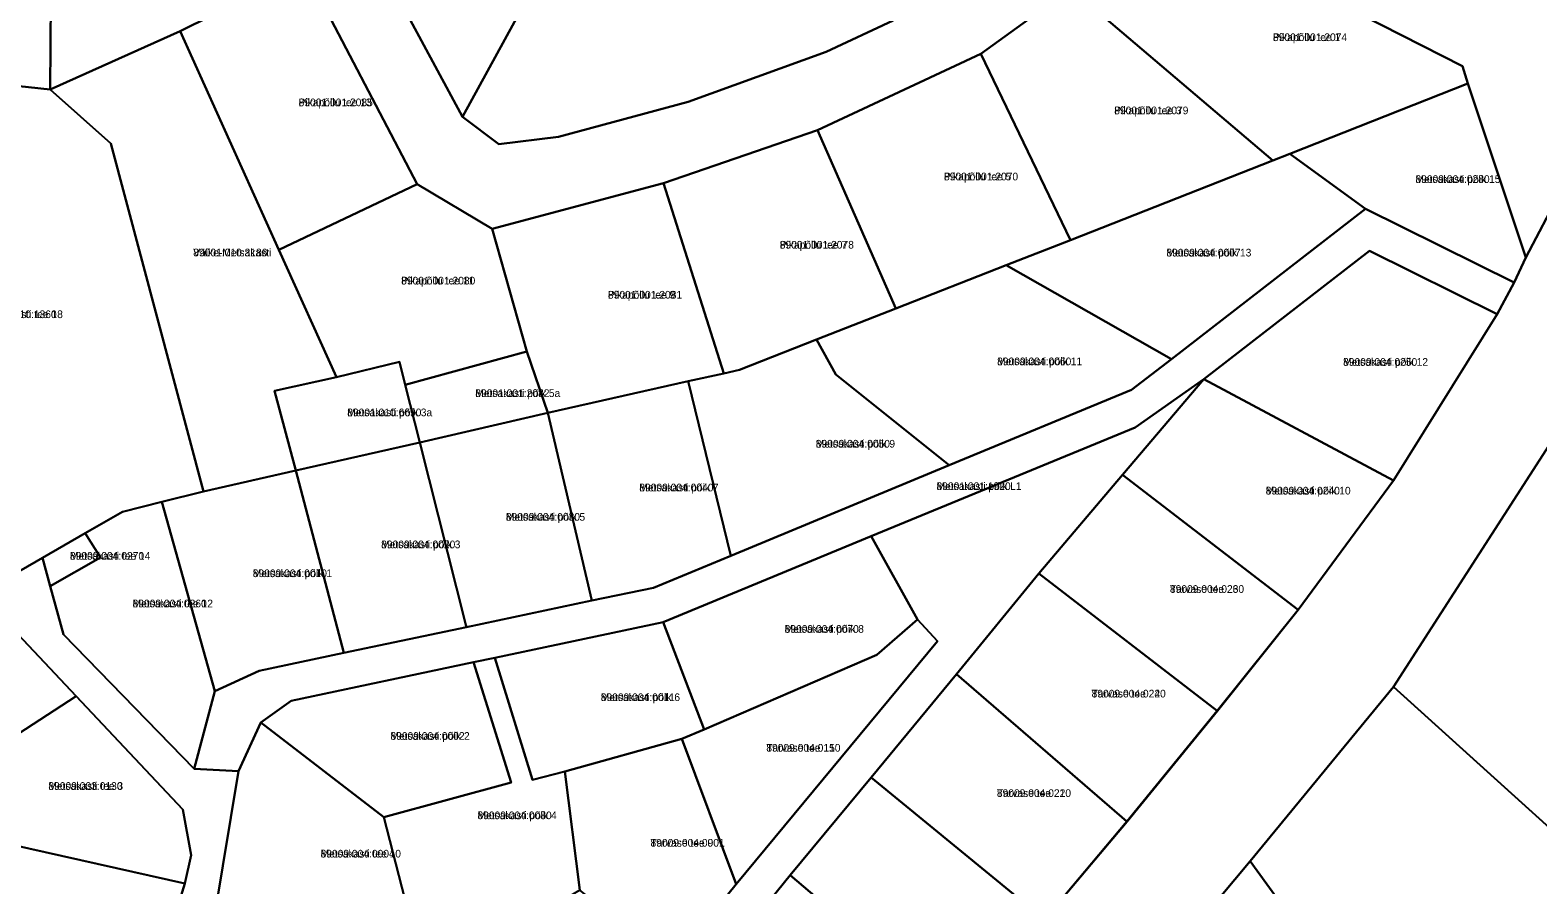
# Model space of a CAD drawing. Extents: x 526849 to 562296, y 6591741 to 6618546.
# Drawn here: x 550381.5 to 550676.2, y 6595461.1 to 6595628.1 of the extents above; entities that cross this region are included whole.
import ezdxf

# ---------------------------------------------------------------- set-up
doc = ezdxf.new("R2010")
doc.units = 0
for name, color, linetype in [('L_AADRESS', 7, 'Continuous'), ('PIIR', 7, 'Continuous'), ('TUNNUS', 7, 'Continuous')]:
    doc.layers.add(name, color=color, linetype=linetype)

msp = doc.modelspace()

# ---------------------------------------------------------------- linework, layer by layer
at = {"layer": 'PIIR'}
for points in [[(550582.2, 6595661.45), (550537.89, 6595684), (550507.97, 6595699.21), (550496.9, 6595705.2), (550460.37, 6595724.9), (550436.69, 6595737.67), (550409.06, 6595752.6), (550409.35, 6595753.6), (550413.67, 6595764.92), (550415.43, 6595769.61), (550516.32, 6595715.17), (550607.55, 6595668.74), (550640.12, 6595659.8), (550649.44, 6595657.18), (550663.87, 6595650.88), (550700.69, 6595634.86), (550673.86, 6595583.71), (550662.55, 6595617.73), (550661.47, 6595621.08), (550605.98, 6595649.35)], [(550328.92, 6595590.04), (550295.74, 6595641.83), (550293.08, 6595647.23), (550310.52, 6595655.53), (550321.72, 6595660.87), (550369.3, 6595684.04), (550386.03, 6595692.19), (550385.75, 6595662.88), (550385.67, 6595651.51), (550385.37, 6595616.55), (550345.99, 6595620.77)], [(550492.34, 6595659.32), (550466, 6595611.19), (550448.19, 6595644.22), (550436.19, 6595669.55), (550438.84, 6595686.61), (550476.92, 6595667.17)], [(550421.5, 6595667.7), (550435.16, 6595640.08), (550410.79, 6595627.95), (550385.37, 6595616.55), (550385.67, 6595651.51), (550385.75, 6595662.88)], [(550518.12, 6595646.2), (550550.19, 6595630.04), (550537.12, 6595623.89), (550510.09, 6595614.14), (550484.74, 6595607.3), (550473.12, 6595605.85), (550466, 6595611.19), (550492.34, 6595659.32)], [(550596.28, 6595649.06), (550605.98, 6595649.35), (550661.47, 6595621.08), (550662.55, 6595617.73), (550627.7, 6595603.99), (550624.43, 6595602.64), (550584.94, 6595636.3)], [(550435.16, 6595640.08), (550457.14, 6595598.06), (550430.08, 6595585.22), (550410.79, 6595627.95)], [(550567.31, 6595623.48), (550584.94, 6595636.3), (550624.43, 6595602.64), (550584.83, 6595587.09)], [(550397.22, 6595606), (550385.37, 6595616.55), (550410.79, 6595627.95), (550430.08, 6595585.22), (550441.34, 6595560.32), (550429.27, 6595557.63), (550433.4, 6595542.07), (550415.39, 6595537.98)], [(550535.42, 6595608.57), (550567.31, 6595623.48), (550584.83, 6595587.09), (550572.29, 6595582.21), (550550.7, 6595573.76)], [(550334.33, 6595565.33), (550328.92, 6595590.04), (550345.99, 6595620.77), (550385.37, 6595616.55), (550397.22, 6595606), (550415.39, 6595537.98), (550407.19, 6595535.94), (550399.55, 6595534.04), (550392.23, 6595529.83), (550383.92, 6595525.03), (550376.78, 6595520.94)], [(550627.7, 6595603.99), (550662.55, 6595617.73), (550673.86, 6595583.71), (550671.56, 6595578.82), (550642.55, 6595593.2)], [(550505.32, 6595598.25), (550535.42, 6595608.57), (550550.7, 6595573.76), (550535.21, 6595567.7), (550520.17, 6595561.79), (550517.08, 6595561.06)], [(550624.43, 6595602.64), (550627.7, 6595603.99), (550642.55, 6595593.2), (550604.57, 6595563.83), (550572.29, 6595582.21), (550584.83, 6595587.09)], [(550457.14, 6595598.06), (550471.77, 6595589.31), (550478.58, 6595565.37), (550454.77, 6595558.83), (550453.66, 6595563.3), (550441.34, 6595560.32), (550430.08, 6595585.22)], [(550471.77, 6595589.31), (550505.32, 6595598.25), (550517.08, 6595561.06), (550510.13, 6595559.57), (550482.69, 6595553.36), (550478.58, 6595565.37)], [(550561.15, 6595543.1), (550596.76, 6595557.83), (550604.57, 6595563.83), (550642.55, 6595593.2), (550671.56, 6595578.82), (550668.26, 6595572.64), (550643.31, 6595585), (550610.91, 6595559.92), (550597.52, 6595550.49), (550545.9, 6595529.27), (550505.23, 6595512.43), (550472.35, 6595505.5), (550468.13, 6595504.62), (550432.5, 6595497.1), (550426.6, 6595492.83), (550422.2, 6595483.36), (550413.56, 6595483.77), (550417.6, 6595498.97), (550426.28, 6595502.94), (550442.82, 6595506.43), (550466.77, 6595511.49), (550491.3, 6595516.66), (550503.32, 6595519.19), (550518.44, 6595525.44)], [(550610.91, 6595559.92), (550643.31, 6595585), (550668.26, 6595572.64), (550647.97, 6595540.11)], [(550535.21, 6595567.7), (550550.7, 6595573.76), (550572.29, 6595582.21), (550604.57, 6595563.83), (550596.76, 6595557.83), (550561.15, 6595543.1), (550538.95, 6595560.88)], [(550517.08, 6595561.06), (550520.17, 6595561.79), (550535.21, 6595567.7), (550538.95, 6595560.88), (550561.15, 6595543.1), (550518.44, 6595525.44), (550510.13, 6595559.57)], [(550457.65, 6595547.53), (550433.4, 6595542.07), (550429.27, 6595557.63), (550441.34, 6595560.32), (550453.66, 6595563.3), (550454.77, 6595558.83)], [(550454.77, 6595558.83), (550478.58, 6595565.37), (550482.69, 6595553.36), (550457.65, 6595547.53)], [(550647.97, 6595540.11), (550629.36, 6595514.87), (550595.04, 6595541.24), (550610.91, 6595559.92)], [(550491.3, 6595516.66), (550482.69, 6595553.36), (550510.13, 6595559.57), (550518.44, 6595525.44), (550503.32, 6595519.19)], [(550648.02, 6595499.8), (550683.99, 6595555.65), (550704.39, 6595475.76), (550705.37, 6595466.19), (550684.6, 6595466.7)], [(550466.65, 6595511.94), (550457.65, 6595547.53), (550482.69, 6595553.36), (550491.3, 6595516.66), (550466.77, 6595511.49)], [(550433.4, 6595542.07), (550457.65, 6595547.53), (550466.65, 6595511.94), (550466.77, 6595511.49), (550442.82, 6595506.43)], [(550415.39, 6595537.98), (550433.4, 6595542.07), (550442.82, 6595506.43), (550426.28, 6595502.94), (550417.6, 6595498.97), (550407.19, 6595535.94)], [(550578.64, 6595521.94), (550595.04, 6595541.24), (550629.36, 6595514.87), (550613.54, 6595495.12)], [(550399.55, 6595534.04), (550407.19, 6595535.94), (550417.6, 6595498.97), (550413.56, 6595483.77), (550388.01, 6595510.03), (550385.4, 6595519.5), (550395.25, 6595525.09), (550392.23, 6595529.83)], [(550395.25, 6595525.09), (550385.4, 6595519.5), (550383.92, 6595525.03), (550392.23, 6595529.83)], [(550505.2, 6595512.43), (550545.9, 6595529.27), (550554.97, 6595513), (550546.99, 6595506.04), (550513.23, 6595491.48)], [(550613.54, 6595495.12), (550595.89, 6595473.53), (550562.56, 6595502.27), (550578.64, 6595521.94)], [(550338.58, 6595489.73), (550374.87, 6595514.5), (550390.48, 6595497.98), (550352.28, 6595473.15), (550349, 6595475.62)], [(550546.99, 6595506.04), (550554.97, 6595513), (550558.87, 6595508.72), (550519.5, 6595461.29), (550508.89, 6595489.64), (550513.23, 6595491.48)], [(550505.23, 6595512.43), (550513.23, 6595491.48), (550508.89, 6595489.64), (550485.99, 6595483.3), (550479.69, 6595481.65), (550472.35, 6595505.5)], [(550432.5, 6595497.1), (550468.13, 6595504.62), (550475.49, 6595481.1), (550450.6, 6595474.32), (550426.6, 6595492.83)], [(550468.13, 6595504.62), (550472.35, 6595505.5), (550479.69, 6595481.65), (550485.99, 6595483.3), (550488.94, 6595460.1), (550458.85, 6595442.43), (550450.6, 6595474.32), (550475.49, 6595481.1)], [(550545.88, 6595482.13), (550562.56, 6595502.27), (550595.89, 6595473.53), (550579.8, 6595454.33)], [(550352.28, 6595473.15), (550390.48, 6595497.98), (550411.35, 6595475.87), (550412.96, 6595466.9), (550411.73, 6595461.4), (550374.21, 6595469.76)], [(550648.02, 6595499.8), (550684.6, 6595466.7), (550705.37, 6595466.19), (550719.94, 6595449.46), (550695.15, 6595432.07), (550650.27, 6595419.09), (550642.95, 6595434.01), (550619.96, 6595465.76)], [(550422.2, 6595483.36), (550426.6, 6595492.83), (550450.6, 6595474.32), (550458.85, 6595442.43), (550417.66, 6595455.77)], [(550519.5, 6595461.29), (550507.08, 6595445.83), (550488.94, 6595460.1), (550485.99, 6595483.3), (550508.89, 6595489.64)], [(550563.56, 6595434.54), (550530.04, 6595462.99), (550545.88, 6595482.13), (550579.8, 6595454.33)], [(550367.58, 6595428.49), (550374.21, 6595469.76), (550411.73, 6595461.4), (550400.68, 6595425.43), (550397.74, 6595423.6), (550389.84, 6595423.69)], [(550636.28, 6595428.94), (550613.97, 6595458.62), (550619.96, 6595465.76), (550642.95, 6595434.01), (550650.27, 6595419.09), (550655.11, 6595420.49), (550695.96, 6595325.86), (550693.47, 6595323.95), (550691.68, 6595322.61), (550712.1, 6595276.7), (550703.19, 6595273.51), (550703.75, 6595276.08), (550670.32, 6595352.04), (550666.77, 6595349.66), (550660.26, 6595345.28), (550656.96, 6595343.07), (550649.89, 6595368.49), (550622.9, 6595388.68), (550642.61, 6595413.74), (550638.22, 6595422.36)], [(550563.56, 6595434.54), (550548.16, 6595416), (550514.37, 6595443.64), (550530.04, 6595462.99)]]:
    msp.add_lwpolyline(points, close=True, dxfattribs=at)
for points in [[(550768.3, 6595714.23), (550724.35, 6595627.4), (550719.53, 6595617.88), (550716.19, 6595611.93), (550689.44, 6595564.12), (550683.99, 6595555.65), (550648.02, 6595499.8), (550619.96, 6595465.76), (550613.97, 6595458.62), (550582.26, 6595419.08), (550565.52, 6595399.78), (550549.2, 6595380.93), (550532.33, 6595362.23), (550516.89, 6595342.34), (550500.13, 6595321.64), (550485.02, 6595306.28), (550467.84, 6595288.76), (550453.62, 6595278.07), (550435.85, 6595267.13), (550412.29, 6595255.21), (550379.75, 6595247.75)], [(550448.19, 6595644.22), (550466, 6595611.19), (550473.12, 6595605.85), (550484.74, 6595607.3), (550510.09, 6595614.14), (550537.12, 6595623.89), (550550.19, 6595630.04)], [(550584.94, 6595636.3), (550567.31, 6595623.48), (550535.42, 6595608.57), (550505.32, 6595598.25), (550471.77, 6595589.31), (550457.14, 6595598.06), (550435.16, 6595640.08)], [(550376.95, 6595273.16), (550385.87, 6595275.93), (550408.1, 6595282.94), (550440.98, 6595299.49), (550463.64, 6595319.41), (550483.42, 6595340.07), (550499.53, 6595358.16), (550516.2, 6595377.71), (550532.28, 6595396.99), (550548.16, 6595416), (550563.56, 6595434.54), (550579.8, 6595454.33), (550595.93, 6595473.53), (550613.57, 6595495.12), (550629.39, 6595514.87), (550647.97, 6595540.11), (550668.26, 6595572.64), (550671.56, 6595578.82), (550673.86, 6595583.71), (550700.69, 6595634.86)], [(550507.08, 6595445.83), (550519.5, 6595461.29), (550558.87, 6595508.72), (550554.97, 6595513), (550545.9, 6595529.27), (550597.52, 6595550.49), (550610.91, 6595559.92), (550595.04, 6595541.24), (550578.64, 6595521.94), (550562.56, 6595502.27), (550545.88, 6595482.13), (550530.04, 6595462.99), (550514.37, 6595443.64)], [(550376.78, 6595520.94), (550383.92, 6595525.03), (550385.4, 6595519.5), (550388.01, 6595510.03), (550413.56, 6595483.77), (550422.2, 6595483.36), (550417.66, 6595455.77), (550413.02, 6595431.63), (550406.74, 6595402.94), (550390.27, 6595367.51), (550384.82, 6595334.41), (550386.92, 6595332.35), (550385.6, 6595325.13), (550382.17, 6595321.9), (550380.79, 6595310.1), (550382.94, 6595290.13), (550385.87, 6595275.93), (550376.95, 6595273.16)], [(550381.2, 6595378.54), (550397.15, 6595412.27), (550400.68, 6595425.43), (550411.73, 6595461.4), (550412.96, 6595466.9), (550411.35, 6595475.87), (550390.48, 6595497.98), (550374.87, 6595514.5)]]:
    msp.add_lwpolyline(points, dxfattribs=at)

# ---------------------------------------------------------------- texts
at = {"layer": 'L_AADRESS'}
for s, p in [('Pikapõllu tee 1', (550624.43, 6595626)), ('Pikapõllu tee 13', (550433.96, 6595613.27)), ('Pikapõllu tee 3', (550593.4, 6595611.7)), ('Pikapõllu tee 5', (550560.12, 6595598.78)), ('Metsakasti põik 15', (550652.29, 6595598.28)), ('Pikapõllu tee 7', (550528.01, 6595585.45)), ('Väike-Metsakasti', (550413.36, 6595583.93)), ('Metsakasti põik 13', (550603.6, 6595583.91)), ('Pikapõllu tee 11', (550454, 6595578.44)), ('Pikapõllu tee 9', (550494.43, 6595575.68)), ('Metsakasti tee 18', (550372.16, 6595571.87)), ('Metsakasti põik 11', (550570.51, 6595562.66)), ('Metsakasti põik 12', (550638.14, 6595562.55)), ('Metsakasti põik 5a', (550468.5, 6595556.45)), ('Metsakasti põik 3a', (550443.46, 6595552.69)), ('Metsakasti põik 9', (550535.06, 6595546.57)), ('Metsakasti põik 7', (550500.56, 6595538.01)), ('Metsakasti põik L1', (550558.66, 6595538.28)), ('Metsakasti põik 10', (550623.01, 6595537.4)), ('Metsakasti põik 5', (550474.47, 6595532.28)), ('Metsakasti põik 3', (550450.09, 6595526.9)), ('Metsakasti tee 14', (550389.26, 6595524.66)), ('Metsakasti põik 1', (550425, 6595521.26)), ('Tarvase tee 26', (550604.29, 6595518.18)), ('Metsakasti tee 12', (550401.5, 6595515.35)), ('Metsakasti põik 8', (550528.97, 6595510.38)), ('Metsakasti põik 6', (550493.03, 6595497.04)), ('Tarvase tee 24', (550588.98, 6595497.74)), ('Metsakasti põik 2', (550451.91, 6595489.47)), ('Tarvase tee 11', (550525.39, 6595487.15)), ('Metsakasti tee 3', (550385.04, 6595479.69)), ('Tarvase tee 22', (550570.46, 6595478.3)), ('Metsakasti põik 4', (550468.93, 6595473.96)), ('Tarvase tee 9', (550502.75, 6595468.59)), ('Metsakasti tee 10', (550438.25, 6595466.47))]:
    msp.add_text(s, height=1.5, dxfattribs=at).set_placement(p)
at = {"layer": 'TUNNUS'}
for s, p in [('89001:001:2074', (550624.43, 6595626)), ('89001:001:2085', (550433.96, 6595613.27)), ('89001:001:2079', (550593.4, 6595611.7)), ('89001:001:2070', (550560.12, 6595598.78)), ('89009:004:0280', (550652.29, 6595598.28)), ('89001:001:2078', (550528.01, 6595585.45)), ('89001:010:3186', (550413.36, 6595583.93)), ('89009:004:0007', (550603.6, 6595583.91)), ('89001:001:2080', (550454, 6595578.44)), ('89001:001:2081', (550494.43, 6595575.68)), ('89001:010:1360', (550372.16, 6595571.87)), ('89009:004:0060', (550570.51, 6595562.66)), ('89009:004:0250', (550638.14, 6595562.55)), ('89001:001:2082', (550468.5, 6595556.45)), ('89001:010:6690', (550443.46, 6595552.69)), ('89009:004:0050', (550535.06, 6595546.57)), ('89009:004:0040', (550500.56, 6595538.01)), ('89001:001:1920', (550558.66, 6595538.28)), ('89009:004:0240', (550623.01, 6595537.4)), ('89009:004:0030', (550474.47, 6595532.28)), ('89009:004:0020', (550450.09, 6595526.9)), ('89009:004:0270', (550389.26, 6595524.66)), ('89009:004:0010', (550425, 6595521.26)), ('89009:004:0230', (550604.29, 6595518.18)), ('89009:004:0260', (550401.5, 6595515.35)), ('89009:004:0070', (550528.97, 6595510.38)), ('89009:004:0011', (550493.03, 6595497.04)), ('89009:004:0220', (550588.98, 6595497.74)), ('89009:004:0002', (550451.91, 6595489.47)), ('89009:004:0150', (550525.39, 6595487.15)), ('89009:003:0130', (550385.04, 6595479.69)), ('89009:004:0210', (550570.46, 6595478.3)), ('89009:004:0080', (550468.93, 6595473.96)), ('89009:004:0001', (550502.75, 6595468.59)), ('89009:004:0004', (550438.25, 6595466.47))]:
    msp.add_text(s, height=1.5, dxfattribs=at).set_placement(p)

doc.saveas('drawing.dxf')
